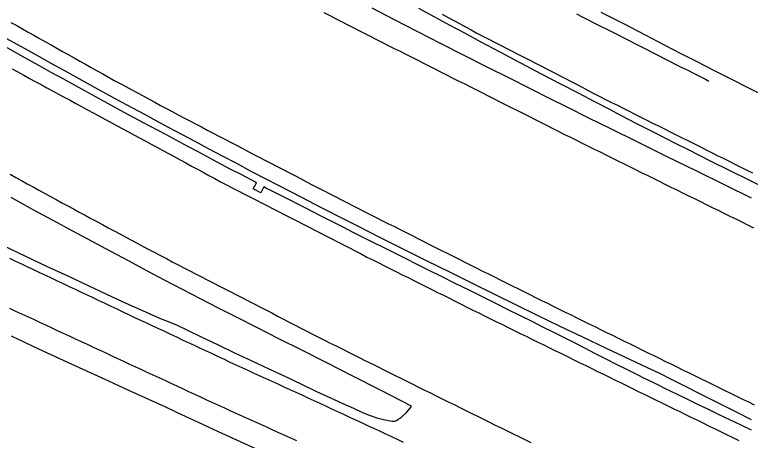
# Model space of a CAD drawing. Extents: x 1948091 to 1975253, y 787267 to 823306.
# Drawn here: x 1972430.9 to 1972710.2, y 794721.7 to 794883.1 of the extents above; entities that cross this region are included whole.
import ezdxf

# ---------------------------------------------------------------- set-up
doc = ezdxf.new("R2010")
doc.units = 0
doc.layers.add('RD_EX_Pavement_Markings', color=7, linetype='Continuous')
doc.layers.add('RD_EX_Road', color=7, linetype='Continuous')

msp = doc.modelspace()

# ---------------------------------------------------------------- linework, layer by layer
at = {"layer": 'RD_EX_Pavement_Markings'}
for points in [[(1972711.59, 794802.22), (1972709.35, 794803.32), (1972707.1, 794804.42), (1972704.86, 794805.52), (1972702.62, 794806.62), (1972700.37, 794807.72), (1972698.13, 794808.82), (1972695.88, 794809.93), (1972693.64, 794811.03), (1972691.4, 794812.13), (1972689.15, 794813.23), (1972686.91, 794814.33), (1972684.67, 794815.43), (1972682.42, 794816.54), (1972680.18, 794817.64), (1972677.94, 794818.75), (1972675.7, 794819.86), (1972673.46, 794820.97), (1972671.22, 794822.08), (1972668.98, 794823.19), (1972666.74, 794824.3), (1972664.5, 794825.41), (1972662.26, 794826.52), (1972660.02, 794827.62), (1972657.78, 794828.73), (1972655.54, 794829.84), (1972653.3, 794830.95), (1972651.06, 794832.06), (1972648.82, 794833.17), (1972646.58, 794834.28), (1972644.34, 794835.39), (1972642.1, 794836.5), (1972639.87, 794837.62), (1972637.64, 794838.75), (1972635.41, 794839.87), (1972633.17, 794840.99), (1972630.94, 794842.12), (1972628.71, 794843.24), (1972626.48, 794844.37), (1972624.24, 794845.49), (1972622.01, 794846.62), (1972619.78, 794847.74), (1972617.55, 794848.86), (1972615.32, 794849.99), (1972613.08, 794851.11), (1972610.85, 794852.24), (1972608.62, 794853.36), (1972606.39, 794854.49), (1972604.15, 794855.61), (1972601.92, 794856.74), (1972599.69, 794857.86), (1972597.46, 794858.99), (1972595.23, 794860.11), (1972593, 794861.24), (1972590.77, 794862.36), (1972588.53, 794863.49), (1972586.3, 794864.61), (1972584.07, 794865.74), (1972581.84, 794866.87), (1972579.61, 794867.99), (1972577.38, 794869.12), (1972575.14, 794870.24), (1972572.91, 794871.37), (1972570.68, 794872.5), (1972568.45, 794873.63), (1972566.23, 794874.76), (1972564, 794875.89), (1972561.77, 794877.03), (1972559.54, 794878.16), (1972557.31, 794879.29), (1972555.09, 794880.42), (1972552.87, 794881.57), (1972550.66, 794882.74), (1972548.45, 794883.91)], [(1972593.28, 794883.32), (1972595.47, 794882.13), (1972597.67, 794880.93), (1972599.86, 794879.74), (1972602.05, 794878.55), (1972604.25, 794877.35), (1972606.46, 794876.19), (1972608.68, 794875.05), (1972610.91, 794873.91), (1972613.13, 794872.77), (1972615.35, 794871.63), (1972617.57, 794870.49), (1972619.8, 794869.35), (1972622.02, 794868.21), (1972624.24, 794867.08), (1972626.46, 794865.94), (1972628.68, 794864.79), (1972630.9, 794863.64), (1972633.11, 794862.49), (1972635.33, 794861.34), (1972637.54, 794860.19), (1972639.76, 794859.04), (1972641.98, 794857.89), (1972644.19, 794856.74), (1972646.41, 794855.59), (1972648.63, 794854.44), (1972650.84, 794853.29), (1972653.06, 794852.13), (1972655.29, 794851.01), (1972657.52, 794849.89), (1972659.75, 794848.77), (1972661.98, 794847.65), (1972664.22, 794846.53), (1972666.45, 794845.41), (1972668.68, 794844.29), (1972670.91, 794843.17), (1972673.14, 794842.05), (1972675.37, 794840.94), (1972677.61, 794839.82), (1972679.84, 794838.7), (1972682.07, 794837.59), (1972684.31, 794836.47), (1972686.54, 794835.36), (1972688.78, 794834.24), (1972691.01, 794833.13), (1972693.24, 794832.01), (1972695.48, 794830.9), (1972697.71, 794829.78), (1972699.94, 794828.67), (1972702.18, 794827.55), (1972704.41, 794826.44), (1972706.65, 794825.33), (1972708.89, 794824.22), (1972711.12, 794823.11)], [(1972644.18, 794883.53), (1972646.39, 794882.38), (1972648.61, 794881.23), (1972650.82, 794880.08), (1972653.06, 794878.96), (1972655.29, 794877.85), (1972657.53, 794876.74), (1972659.76, 794875.62), (1972662, 794874.51), (1972664.23, 794873.39), (1972666.45, 794872.25), (1972668.67, 794871.11), (1972670.9, 794869.97), (1972673.12, 794868.84), (1972675.34, 794867.7), (1972677.56, 794866.56), (1972679.79, 794865.42), (1972682.01, 794864.29), (1972684.24, 794863.16), (1972686.47, 794862.04), (1972688.7, 794860.92), (1972690.93, 794859.79), (1972693.16, 794858.67), (1972694.51, 794857.98)], [(1972429.5, 794880.21), (1972431.68, 794878.99), (1972433.86, 794877.76), (1972436.04, 794876.54), (1972438.22, 794875.32), (1972440.4, 794874.1), (1972442.58, 794872.88), (1972444.76, 794871.65), (1972446.94, 794870.43), (1972449.11, 794869.21), (1972451.29, 794867.99), (1972453.47, 794866.77), (1972455.65, 794865.54), (1972457.83, 794864.32), (1972460.01, 794863.1), (1972462.19, 794861.88), (1972464.37, 794860.65), (1972466.55, 794859.43), (1972468.74, 794858.22), (1972470.94, 794857.04), (1972473.14, 794855.85), (1972475.34, 794854.67), (1972477.54, 794853.48), (1972479.74, 794852.3), (1972481.94, 794851.11), (1972484.14, 794849.93), (1972486.34, 794848.74), (1972488.54, 794847.56), (1972490.74, 794846.37), (1972492.95, 794845.19), (1972495.15, 794844.02), (1972497.37, 794842.86), (1972499.59, 794841.71), (1972501.8, 794840.55), (1972504.02, 794839.4), (1972506.23, 794838.24), (1972508.45, 794837.08), (1972510.66, 794835.93), (1972512.88, 794834.77), (1972515.09, 794833.61), (1972517.31, 794832.46), (1972519.53, 794831.3), (1972521.74, 794830.14), (1972523.96, 794828.99), (1972526.17, 794827.83), (1972528.39, 794826.67), (1972530.6, 794825.52), (1972532.82, 794824.37), (1972535.05, 794823.23), (1972537.27, 794822.08), (1972539.49, 794820.94), (1972541.71, 794819.79), (1972543.93, 794818.65), (1972546.15, 794817.5), (1972548.37, 794816.35), (1972550.59, 794815.21), (1972552.81, 794814.06), (1972555.04, 794812.92), (1972557.26, 794811.77), (1972559.48, 794810.63), (1972561.7, 794809.48), (1972563.93, 794808.35), (1972566.16, 794807.22), (1972568.39, 794806.1), (1972570.62, 794804.98), (1972572.86, 794803.85), (1972575.09, 794802.73), (1972577.32, 794801.61), (1972579.55, 794800.48), (1972581.79, 794799.36), (1972584.02, 794798.24), (1972586.25, 794797.11), (1972588.48, 794795.99), (1972590.72, 794794.87), (1972592.95, 794793.74), (1972595.18, 794792.62), (1972597.41, 794791.5), (1972599.65, 794790.37), (1972601.88, 794789.25), (1972604.11, 794788.13), (1972606.35, 794787.02), (1972608.59, 794785.91), (1972610.83, 794784.79), (1972613.06, 794783.68), (1972615.3, 794782.56), (1972617.54, 794781.45), (1972619.77, 794780.34), (1972622.01, 794779.22), (1972624.25, 794778.11), (1972626.48, 794776.99), (1972628.72, 794775.88), (1972630.96, 794774.77), (1972633.2, 794773.65), (1972635.43, 794772.54), (1972637.68, 794771.43), (1972639.92, 794770.33), (1972642.16, 794769.23), (1972644.41, 794768.13), (1972646.65, 794767.03), (1972648.89, 794765.93), (1972651.14, 794764.83), (1972653.38, 794763.73), (1972655.63, 794762.63), (1972657.87, 794761.53), (1972660.11, 794760.43), (1972662.36, 794759.33), (1972664.6, 794758.23), (1972666.84, 794757.13), (1972669.09, 794756.02), (1972671.33, 794754.92), (1972673.58, 794753.82), (1972675.82, 794752.72), (1972678.07, 794751.62), (1972680.31, 794750.53), (1972682.56, 794749.43), (1972684.8, 794748.33), (1972687.05, 794747.23), (1972689.29, 794746.13), (1972691.54, 794745.04), (1972693.78, 794743.94), (1972696.03, 794742.84), (1972698.27, 794741.74), (1972700.52, 794740.64), (1972702.76, 794739.55), (1972705.01, 794738.45), (1972707.25, 794737.35), (1972709.5, 794736.25), (1972711.74, 794735.15)], [(1972430, 794862.65), (1972432.17, 794861.41), (1972434.34, 794860.17), (1972436.54, 794858.98), (1972438.74, 794857.79), (1972440.94, 794856.61), (1972443.14, 794855.42), (1972445.34, 794854.23), (1972447.53, 794853.04), (1972449.73, 794851.86), (1972451.93, 794850.67), (1972454.13, 794849.48), (1972456.33, 794848.29), (1972458.53, 794847.11), (1972460.73, 794845.92), (1972462.93, 794844.73), (1972465.12, 794843.54), (1972467.32, 794842.36), (1972469.52, 794841.17), (1972471.72, 794839.98), (1972473.92, 794838.79), (1972476.12, 794837.61), (1972478.32, 794836.42), (1972480.52, 794835.23), (1972482.72, 794834.04), (1972484.91, 794832.86), (1972487.11, 794831.67), (1972489.31, 794830.48), (1972491.51, 794829.29), (1972493.71, 794828.11), (1972495.91, 794826.92), (1972498.11, 794825.73), (1972500.31, 794824.54), (1972502.5, 794823.36), (1972504.7, 794822.17), (1972506.9, 794820.98), (1972509.1, 794819.79), (1972511.32, 794818.64), (1972513.54, 794817.5), (1972515.76, 794816.35), (1972517.99, 794815.21), (1972520.21, 794814.07), (1972522.43, 794812.93), (1972524.66, 794811.79), (1972526.88, 794810.64), (1972529.1, 794809.5), (1972531.32, 794808.36), (1972533.55, 794807.22), (1972535.77, 794806.07), (1972537.99, 794804.93), (1972540.22, 794803.79), (1972542.44, 794802.65), (1972544.66, 794801.5), (1972546.88, 794800.36), (1972549.11, 794799.22), (1972551.33, 794798.08), (1972553.55, 794796.94), (1972555.77, 794795.79), (1972558, 794794.65), (1972560.22, 794793.51), (1972562.44, 794792.37), (1972564.67, 794791.22), (1972566.89, 794790.09), (1972569.13, 794788.97), (1972571.37, 794787.86), (1972573.6, 794786.74), (1972575.84, 794785.62), (1972578.07, 794784.51), (1972580.31, 794783.39), (1972582.54, 794782.27), (1972584.78, 794781.15), (1972587.01, 794780.04), (1972589.25, 794778.92), (1972591.49, 794777.8), (1972593.72, 794776.69), (1972595.96, 794775.57), (1972598.19, 794774.45), (1972600.43, 794773.33), (1972602.66, 794772.22), (1972604.9, 794771.1), (1972607.13, 794769.98), (1972609.37, 794768.87), (1972611.61, 794767.77), (1972613.86, 794766.67), (1972616.1, 794765.57), (1972618.35, 794764.47), (1972620.59, 794763.37), (1972622.83, 794762.26), (1972625.08, 794761.16), (1972627.32, 794760.06), (1972629.56, 794758.96), (1972631.81, 794757.86), (1972634.05, 794756.76), (1972636.29, 794755.66), (1972638.54, 794754.56), (1972640.78, 794753.46), (1972643.03, 794752.36), (1972645.27, 794751.26), (1972647.51, 794750.16), (1972649.76, 794749.06), (1972652, 794747.96), (1972654.24, 794746.86), (1972656.49, 794745.75), (1972658.73, 794744.65), (1972660.98, 794743.55), (1972663.22, 794742.45), (1972665.46, 794741.35), (1972667.71, 794740.25), (1972669.95, 794739.15), (1972672.19, 794738.05), (1972674.44, 794736.95), (1972676.68, 794735.85), (1972678.93, 794734.76), (1972681.17, 794733.66), (1972683.42, 794732.56), (1972685.66, 794731.46), (1972687.91, 794730.36), (1972690.16, 794729.27), (1972692.4, 794728.18), (1972694.65, 794727.08), (1972696.9, 794725.99), (1972699.14, 794724.89), (1972701.39, 794723.8), (1972703.64, 794722.71), (1972705.89, 794721.61)], [(1972429.15, 794822.64), (1972431.34, 794821.43), (1972433.53, 794820.22), (1972435.71, 794819.01), (1972437.9, 794817.8), (1972440.08, 794816.59), (1972442.27, 794815.38), (1972444.46, 794814.17), (1972446.66, 794812.99), (1972448.86, 794811.8), (1972451.06, 794810.62), (1972453.26, 794809.44), (1972455.46, 794808.25), (1972457.66, 794807.07), (1972459.86, 794805.88), (1972462.06, 794804.7), (1972464.26, 794803.52), (1972466.46, 794802.33), (1972468.66, 794801.15), (1972470.87, 794799.96), (1972473.07, 794798.78), (1972475.27, 794797.6), (1972477.47, 794796.41), (1972479.67, 794795.23), (1972481.87, 794794.05), (1972484.09, 794792.9), (1972486.31, 794791.75), (1972488.53, 794790.6), (1972490.74, 794789.45), (1972492.96, 794788.3), (1972495.18, 794787.15), (1972497.4, 794786), (1972499.62, 794784.85), (1972501.84, 794783.7), (1972504.06, 794782.55), (1972506.28, 794781.4), (1972508.49, 794780.25), (1972510.71, 794779.1), (1972512.93, 794777.96), (1972515.16, 794776.82), (1972517.38, 794775.68), (1972519.6, 794774.54), (1972521.83, 794773.4), (1972524.05, 794772.26), (1972526.27, 794771.12), (1972528.5, 794769.98), (1972530.72, 794768.84), (1972532.95, 794767.7), (1972535.17, 794766.56), (1972537.39, 794765.42), (1972539.62, 794764.28), (1972541.84, 794763.14), (1972544.06, 794762), (1972546.29, 794760.86), (1972548.51, 794759.72), (1972550.74, 794758.58), (1972552.97, 794757.47), (1972555.21, 794756.35), (1972557.45, 794755.24), (1972559.68, 794754.12), (1972561.92, 794753.01), (1972564.16, 794751.89), (1972566.39, 794750.78), (1972568.63, 794749.66), (1972570.87, 794748.55), (1972573.1, 794747.44), (1972575.34, 794746.32), (1972577.58, 794745.21), (1972579.81, 794744.09), (1972582.05, 794742.98), (1972584.29, 794741.86), (1972586.52, 794740.75), (1972588.76, 794739.64), (1972591, 794738.54), (1972593.25, 794737.43), (1972595.49, 794736.33), (1972597.73, 794735.22), (1972599.97, 794734.12), (1972602.21, 794733.01), (1972604.45, 794731.9), (1972606.69, 794730.8), (1972608.93, 794729.69), (1972611.18, 794728.59), (1972613.42, 794727.48), (1972615.66, 794726.38), (1972617.91, 794725.29), (1972620.15, 794724.19), (1972622.4, 794723.1), (1972624.64, 794722), (1972626.89, 794720.91)], [(1972429, 794790.73), (1972431.26, 794789.66), (1972433.52, 794788.59), (1972435.78, 794787.53), (1972438.04, 794786.46), (1972440.3, 794785.4), (1972442.56, 794784.33), (1972444.82, 794783.26), (1972447.08, 794782.2), (1972449.34, 794781.13), (1972451.6, 794780.06), (1972453.86, 794779), (1972456.12, 794777.93), (1972458.38, 794776.86), (1972460.64, 794775.8), (1972462.9, 794774.73), (1972465.16, 794773.66), (1972467.42, 794772.6), (1972469.68, 794771.53), (1972471.93, 794770.47), (1972474.19, 794769.4), (1972476.46, 794768.33), (1972478.72, 794767.28), (1972480.98, 794766.22), (1972483.24, 794765.16), (1972485.51, 794764.1), (1972487.77, 794763.04), (1972490.03, 794761.98), (1972492.3, 794760.92), (1972494.56, 794759.86), (1972496.82, 794758.8), (1972499.08, 794757.74), (1972501.35, 794756.68), (1972503.61, 794755.62), (1972505.87, 794754.56), (1972508.14, 794753.5), (1972510.4, 794752.44), (1972512.66, 794751.38), (1972514.93, 794750.34), (1972517.21, 794749.3), (1972519.48, 794748.25), (1972521.75, 794747.21), (1972524.02, 794746.17), (1972526.29, 794745.13), (1972528.56, 794744.09), (1972530.84, 794743.05), (1972533.11, 794742.01), (1972535.38, 794740.97), (1972537.65, 794739.92), (1972539.92, 794738.88), (1972542.19, 794737.84), (1972544.47, 794736.8), (1972546.74, 794735.76), (1972549, 794734.7), (1972551.27, 794733.65), (1972553.54, 794732.6), (1972555.8, 794731.55), (1972558.07, 794730.49), (1972560.34, 794729.44), (1972562.6, 794728.39), (1972564.87, 794727.34), (1972567.14, 794726.28), (1972569.4, 794725.23), (1972571.67, 794724.18), (1972573.94, 794723.13), (1972576.2, 794722.06), (1972578.45, 794720.98)], [(1972538.02, 794721.47), (1972535.75, 794722.5), (1972533.47, 794723.53), (1972531.19, 794724.56), (1972528.92, 794725.59), (1972526.64, 794726.62), (1972524.37, 794727.65), (1972522.09, 794728.68), (1972519.81, 794729.71), (1972517.54, 794730.74), (1972515.26, 794731.77), (1972512.98, 794732.8), (1972510.71, 794733.83), (1972508.43, 794734.86), (1972506.16, 794735.91), (1972503.89, 794736.96), (1972501.63, 794738.01), (1972499.36, 794739.06), (1972497.09, 794740.11), (1972494.82, 794741.16), (1972492.56, 794742.21), (1972490.29, 794743.26), (1972488.02, 794744.31), (1972485.75, 794745.36), (1972483.49, 794746.41), (1972481.22, 794747.46), (1972478.95, 794748.51), (1972476.68, 794749.56), (1972474.42, 794750.61), (1972472.15, 794751.66), (1972469.88, 794752.71), (1972467.62, 794753.77), (1972465.35, 794754.82), (1972463.09, 794755.87), (1972460.82, 794756.93), (1972458.55, 794757.98), (1972456.29, 794759.03), (1972454.02, 794760.09), (1972451.76, 794761.14), (1972449.49, 794762.19), (1972447.22, 794763.24), (1972444.96, 794764.3), (1972442.69, 794765.35), (1972440.43, 794766.4), (1972438.16, 794767.46), (1972435.89, 794768.51), (1972433.63, 794769.56), (1972431.36, 794770.61), (1972429.09, 794771.66)]]:
    msp.add_lwpolyline(points, dxfattribs=at)
at = {"layer": 'RD_EX_Road'}
for points in [[(1972710.75, 794813.59), (1972700.69, 794818.49), (1972689.91, 794823.76), (1972678.43, 794829.38), (1972667.22, 794834.88), (1972657.28, 794839.78), (1972648.62, 794844.07), (1972641.23, 794847.76), (1972634.23, 794851.26), (1972626.75, 794855.02), (1972618.79, 794859.03), (1972610.34, 794863.29), (1972601.63, 794867.69), (1972592.86, 794872.15), (1972584.03, 794876.67), (1972575.15, 794881.24), (1972566.62, 794885.65)], [(1972715.35, 794817.64), (1972709.33, 794820.57), (1972702.87, 794823.75), (1972695.43, 794827.46), (1972691.16, 794829.62), (1972686.51, 794831.97), (1972681.86, 794834.33), (1972673.68, 794838.49), (1972666.94, 794841.92), (1972661.35, 794844.8), (1972656.61, 794847.28), (1972651.24, 794850.09), (1972645.04, 794853.33), (1972638.25, 794856.84), (1972630.92, 794860.61), (1972623.08, 794864.71), (1972614.96, 794869.05), (1972607.83, 794872.87), (1972601.78, 794876.13), (1972596.07, 794879.2), (1972590.47, 794882.21), (1972584.38, 794885.5)], [(1972716.39, 794851.96), (1972709.96, 794855.2), (1972703.44, 794858.49), (1972696.65, 794861.89), (1972690.01, 794865.23), (1972683.96, 794868.33), (1972677.7, 794871.58), (1972670.48, 794875.33), (1972662.41, 794879.51), (1972653.6, 794884.03)], [(1972427.85, 794874.15), (1972435.88, 794869.67), (1972440.26, 794867.24), (1972444.89, 794864.67), (1972449.57, 794862.07), (1972454.11, 794859.57), (1972462.77, 794854.8), (1972471.3, 794850.14), (1972475.68, 794847.76), (1972480.15, 794845.36), (1972484.72, 794842.91), (1972489.43, 794840.39), (1972494.28, 794837.8), (1972499.28, 794835.14), (1972504.41, 794832.41), (1972509.68, 794829.62), (1972515.09, 794826.76), (1972520.64, 794823.84), (1972526.03, 794821.01), (1972530.97, 794818.43), (1972539.52, 794814.02), (1972547.59, 794809.9), (1972556.49, 794805.36), (1972561.1, 794803.02), (1972570.01, 794798.52), (1972578.57, 794794.22), (1972587.21, 794789.91), (1972595.96, 794785.56), (1972604.61, 794781.29), (1972613.08, 794777.11), (1972621.28, 794773.08), (1972629.28, 794769.15), (1972637.67, 794765.1), (1972646.5, 794760.91), (1972655.52, 794756.63), (1972664.35, 794752.45), (1972671.08, 794749.28), (1972675.73, 794747.1), (1972680.22, 794744.91), (1972685.05, 794742.47), (1972691.2, 794739.36), (1972698.52, 794735.67), (1972705.08, 794732.37), (1972710.62, 794729.59)], [(1972710.72, 794725.48), (1972706.72, 794727.38), (1972702.48, 794729.41), (1972698.22, 794731.47), (1972694.15, 794733.44), (1972690.26, 794735.32), (1972686.56, 794737.11), (1972683.15, 794738.76), (1972680.14, 794740.22), (1972677.54, 794741.49), (1972675.33, 794742.57), (1972673.08, 794743.68), (1972670.34, 794745.04), (1972667.12, 794746.64), (1972663.4, 794748.5), (1972659.43, 794750.49), (1972655.45, 794752.5), (1972651.45, 794754.53), (1972647.43, 794756.58), (1972643.42, 794758.63), (1972639.42, 794760.66), (1972635.44, 794762.67), (1972631.47, 794764.65), (1972627.37, 794766.7), (1972622.99, 794768.89), (1972618.31, 794771.21), (1972613.35, 794773.68), (1972608.26, 794776.2), (1972603.21, 794778.71), (1972598.19, 794781.21), (1972593.21, 794783.69), (1972588.35, 794786.11), (1972583.71, 794788.42), (1972579.27, 794790.63), (1972575.05, 794792.74), (1972570.99, 794794.77), (1972567.04, 794796.75), (1972563.19, 794798.68), (1972559.45, 794800.57), (1972555.9, 794802.36), (1972552.59, 794804.03), (1972549.54, 794805.58), (1972546.75, 794807), (1972544.08, 794808.36), (1972541.41, 794809.73), (1972538.74, 794811.11), (1972536.07, 794812.49), (1972533.47, 794813.82), (1972531, 794815.05), (1972528.68, 794816.17), (1972526.57, 794817.27), (1972525.54, 794817.82), (1972524.37, 794815.61), (1972521.46, 794817.05), (1972522.76, 794819.39), (1972522.34, 794819.64), (1972517.14, 794822.33), (1972512.79, 794824.6), (1972507.84, 794827.23), (1972500.79, 794830.98), (1972496.7, 794833.17), (1972488.28, 794837.64), (1972479.59, 794842.25), (1972471.04, 794846.85), (1972462.6, 794851.45), (1972453.84, 794856.25), (1972449.31, 794858.75), (1972444.77, 794861.26), (1972440.29, 794863.74), (1972435.89, 794866.19), (1972427.47, 794870.91)], [(1972426.52, 794795.55), (1972434.97, 794791.56), (1972443.28, 794787.67), (1972451.33, 794783.94), (1972458.82, 794780.42), (1972465.83, 794777.07), (1972473.16, 794773.68), (1972480.56, 794770.36), (1972485.89, 794768.07), (1972489.15, 794766.78), (1972492.57, 794765.31), (1972496.6, 794763.42), (1972501.72, 794760.96), (1972507.9, 794757.97), (1972514.38, 794754.9), (1972520.99, 794751.83), (1972527.48, 794748.8), (1972533.78, 794745.84), (1972539.82, 794742.95), (1972545.55, 794740.18), (1972550.78, 794737.74), (1972555.47, 794735.65), (1972559.54, 794733.84), (1972562.99, 794732.29), (1972565.94, 794731.11), (1972568.45, 794730.27), (1972570.96, 794729.57), (1972573.44, 794729.03), (1972574.44, 794728.94), (1972575.25, 794728.99), (1972575.86, 794729.18), (1972576.44, 794729.52), (1972577.88, 794730.62), (1972579.63, 794732.23), (1972581.07, 794733.87), (1972581.64, 794734.67), (1972570.11, 794740.56), (1972559.31, 794746.05), (1972549.25, 794751.15), (1972539.93, 794755.84), (1972531.24, 794760.21), (1972523.07, 794764.34), (1972515.42, 794768.21), (1972508.28, 794771.83), (1972501.42, 794775.34), (1972494.61, 794778.87), (1972487.85, 794782.42), (1972481.13, 794785.99), (1972474.35, 794789.61), (1972467.42, 794793.32), (1972460.32, 794797.12), (1972453.06, 794801), (1972445.57, 794805.04), (1972437.74, 794809.29), (1972429.59, 794813.76)], [(1972522.8, 794718.29), (1972515.31, 794721.71), (1972508.3, 794724.95), (1972500.77, 794728.45), (1972492.5, 794732.27), (1972488, 794734.33), (1972483.26, 794736.47), (1972474.26, 794740.56), (1972466.66, 794744.06), (1972459.74, 794747.25), (1972452.76, 794750.42), (1972444.82, 794754.06), (1972440.15, 794756.23), (1972435.03, 794758.65), (1972429.69, 794761.16)]]:
    msp.add_lwpolyline(points, dxfattribs=at)

doc.saveas('drawing.dxf')
